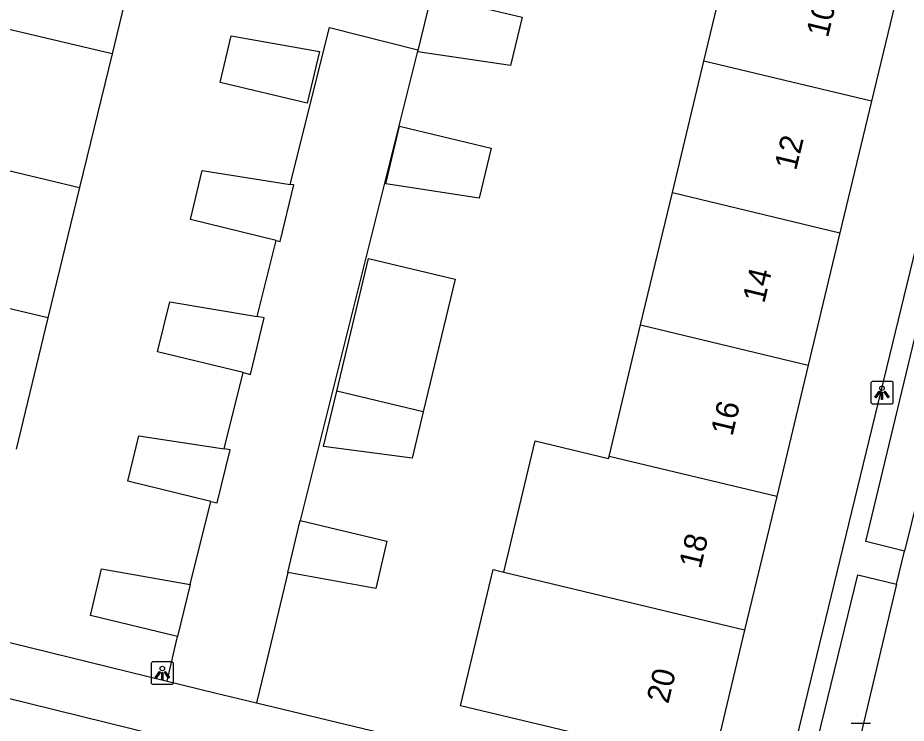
# Model space of a CAD drawing. Extents: x 162812 to 163818, y 381639 to 382470.
# Drawn here: x 163102.96 to 163142.25, y 382253.1 to 382284.28 of the extents above; entities that cross this region are included whole.
import ezdxf

# ---------------------------------------------------------------- set-up
doc = ezdxf.new("R2010")
doc.units = 0
for name, color, linetype in [('IMGEO_Hek', 7, 'Continuous'), ('IMGEO_Kolk', 7, 'Continuous'), ('IMGEO_Lichtpunt', 7, 'Continuous'), ('IMGEO_Pand', 7, 'Continuous'), ('IMGEO_Pand_nummerreeks', 7, 'Continuous'), ('IMGEO_Rijbaan_lokaal_open', 7, 'Continuous'), ('IMGEO_Voetpad_open', 7, 'Continuous')]:
    doc.layers.add(name, color=color, linetype=linetype)

msp = doc.modelspace()

# ---------------------------------------------------------------- linework, layer by layer
at = {"layer": 'IMGEO_Hek'}
msp.add_lwpolyline([(163109.57, 382254.957), (163111.675, 382254.451)], dxfattribs=at)
at = {"layer": 'IMGEO_Kolk'}
msp.add_line((163139.816, 382253.103), (163140.668, 382253.103), dxfattribs=at)
msp.add_lwpolyline([(163139.816, 382253.103), (163140.668, 382253.103)], dxfattribs=at)
at = {"layer": 'IMGEO_Lichtpunt'}
for p, q in [((163141.58, 382268.209), (163140.772, 382268.209)), ((163141.58, 382268.209), (163140.772, 382268.209)), ((163140.678, 382268.114), (163140.678, 382267.307)), ((163140.678, 382268.114), (163140.678, 382267.307)), ((163141.674, 382267.307), (163141.674, 382268.114)), ((163141.674, 382267.307), (163141.674, 382268.114)), ((163140.772, 382267.213), (163141.58, 382267.213)), ((163140.772, 382267.213), (163141.58, 382267.213)), ((163108.858, 382255.724), (163108.858, 382254.917)), ((163108.858, 382255.724), (163108.858, 382254.917)), ((163109.76, 382255.819), (163108.952, 382255.819)), ((163109.76, 382255.819), (163108.952, 382255.819)), ((163109.854, 382254.917), (163109.854, 382255.724)), ((163109.854, 382254.917), (163109.854, 382255.724)), ((163108.952, 382254.823), (163109.76, 382254.823)), ((163108.952, 382254.823), (163109.76, 382254.823))]:
    msp.add_line(p, q, dxfattribs=at)
for points in [[(163141.052, 382267.778), (163141.091, 382267.75), (163140.903, 382267.488), (163140.865, 382267.515), (163141.052, 382267.778)], [(163141.154, 382267.73), (163141.201, 382267.73), (163141.201, 382267.408), (163141.154, 382267.408), (163141.154, 382267.73)], [(163141.264, 382267.75), (163141.302, 382267.777), (163141.489, 382267.515), (163141.45, 382267.487), (163141.264, 382267.75)], [(163109.232, 382255.388), (163109.271, 382255.36), (163109.083, 382255.098), (163109.045, 382255.125), (163109.232, 382255.388)], [(163109.334, 382255.34), (163109.381, 382255.34), (163109.381, 382255.018), (163109.334, 382255.018), (163109.334, 382255.34)], [(163109.444, 382255.36), (163109.482, 382255.387), (163109.669, 382255.125), (163109.63, 382255.097), (163109.444, 382255.36)]]:
    msp.add_lwpolyline(points, dxfattribs=at)
for centre in [(163141.177, 382267.912), (163109.357, 382255.522)]:
    msp.add_circle(centre, 0.0994, dxfattribs=at)
for centre, start, end in [((163140.772, 382268.114), 90, 180), ((163140.772, 382268.114), 90, 180), ((163141.58, 382268.114), 0, 90), ((163141.58, 382268.114), 0, 90), ((163140.772, 382267.307), 180, 270), ((163140.772, 382267.307), 180, 270), ((163141.58, 382267.307), 270, 0), ((163141.58, 382267.307), 270, 360), ((163108.952, 382255.724), 90, 180), ((163108.952, 382255.724), 90, 180), ((163109.76, 382255.724), 0, 90), ((163109.76, 382255.724), 0, 90), ((163108.952, 382254.917), 180, 270), ((163108.952, 382254.917), 180, 270), ((163109.76, 382254.917), 270, 0), ((163109.76, 382254.917), 270, 360)]:
    msp.add_arc(centre, 0.0946, start, end, dxfattribs=at)
at = {"layer": 'IMGEO_Pand'}
for points in [[(163108.529, 382288.423), (163107.133, 382282.679)], [(163133.297, 382282.364), (163134.737, 382288.369)], [(163142.148, 382286.591), (163140.708, 382280.587)], [(163125.26, 382284.305), (163124.749, 382282.175), (163120.657, 382282.779), (163121.254, 382285.266), (163125.26, 382284.305)], [(163107.133, 382282.679), (163101.069, 382284.118)], [(163116.311, 382282.79), (163115.761, 382280.498), (163111.906, 382281.423), (163112.398, 382283.475), (163116.311, 382282.79)], [(163107.133, 382282.679), (163105.699, 382276.781)], [(163131.905, 382276.56), (163133.297, 382282.364)], [(163140.708, 382280.587), (163133.297, 382282.364)], [(163140.708, 382280.587), (163139.316, 382274.782)], [(163123.893, 382278.516), (163123.364, 382276.309), (163119.234, 382276.933), (163119.847, 382279.486), (163123.893, 382278.516)], [(163099.589, 382278.231), (163105.699, 382276.781)], [(163114.391, 382274.439), (163110.598, 382275.36), (163111.123, 382277.522), (163115.012, 382276.917)], [(163114.391, 382274.439), (163114.562, 382274.397), (163115.168, 382276.893), (163115.012, 382276.917)], [(163105.699, 382276.781), (163104.299, 382271.018)], [(163130.5, 382270.704), (163131.905, 382276.56)], [(163131.905, 382276.56), (163139.316, 382274.782)], [(163139.316, 382274.782), (163137.911, 382268.926)], [(163117.067, 382267.782), (163118.472, 382273.643), (163122.298, 382272.726), (163120.893, 382266.865)], [(163104.299, 382271.018), (163098.094, 382272.492)], [(163112.928, 382268.6), (163109.147, 382269.519), (163109.683, 382271.724), (163113.547, 382271.07)], [(163104.299, 382271.018), (163102.889, 382265.217)], [(163112.928, 382268.6), (163113.254, 382268.521), (163113.86, 382271.017), (163113.547, 382271.07)], [(163129.107, 382264.894), (163130.5, 382270.704)], [(163130.5, 382270.704), (163137.911, 382268.926)], [(163137.911, 382268.926), (163136.518, 382263.116)], [(163120.893, 382266.865), (163120.403, 382264.819), (163116.478, 382265.327), (163117.067, 382267.782)], [(163120.893, 382266.865), (163117.067, 382267.782)], [(163111.502, 382262.908), (163107.831, 382263.8), (163108.319, 382265.808), (163112.083, 382265.224)], [(163124.451, 382259.778), (163125.844, 382265.582), (163129.085, 382264.804), (163129.107, 382264.894)], [(163111.502, 382262.908), (163111.785, 382262.839), (163112.354, 382265.182), (163112.083, 382265.224)], [(163136.518, 382263.116), (163129.107, 382264.894)], [(163136.518, 382263.116), (163135.102, 382257.214)], [(163115.447, 382262.055), (163119.287, 382261.142), (163118.793, 382259.063), (163114.901, 382259.759)], [(163114.901, 382259.759), (163115.447, 382262.055)], [(163110.032, 382256.941), (163106.177, 382257.866), (163106.669, 382259.919), (163110.582, 382259.234)], [(163135.102, 382257.214), (163133.662, 382251.208), (163133.442, 382251.261), (163126.251, 382252.986), (163122.54, 382253.876), (163123.982, 382259.89), (163124.451, 382259.778)], [(163135.102, 382257.214), (163124.449, 382259.77), (163124.451, 382259.778)], [(163110.582, 382259.234), (163110.032, 382256.941)]]:
    msp.add_lwpolyline(points, dxfattribs=at)
at = {"layer": 'IMGEO_Rijbaan_lokaal_open'}
for points in [[(163144.748, 382271.241), (163144.006, 382268.167), (163142.171, 382260.712)], [(163141.812, 382259.252), (163142.171, 382260.712)], [(163141.812, 382259.252), (163140.24, 382252.604), (163139.594, 382250), (163139.247, 382248.603)]]:
    msp.add_lwpolyline(points, dxfattribs=at)
at = {"layer": 'IMGEO_Voetpad_open'}
for points in [[(163135.523, 382248.664), (163136.536, 382250), (163136.747, 382250.336), (163137.011, 382250.814), (163151.17, 382309.066), (163147.739, 382309.906)], [(163115.012, 382276.917), (163116.747, 382283.844), (163120.656, 382282.865), (163115.447, 382262.055)], [(163113.547, 382271.07), (163114.391, 382274.439)], [(163142.171, 382260.712), (163140.456, 382261.14), (163142.996, 382271.662), (163144.748, 382271.241)], [(163112.083, 382265.224), (163112.928, 382268.6)], [(163110.582, 382259.234), (163111.502, 382262.908)], [(163090.662, 382259.598), (163109.57, 382254.957)], [(163114.901, 382259.759), (163113.984, 382255.944), (163113.517, 382254.008)], [(163139.247, 382248.603), (163137.515, 382249.041), (163137.748, 382250), (163140.099, 382259.655), (163141.812, 382259.252)], [(163090.093, 382257.281), (163109.113, 382252.594)], [(163109.57, 382254.957), (163110.032, 382256.941)], [(163109.57, 382254.957), (163111.675, 382254.451), (163113.517, 382254.008)], [(163113.517, 382254.008), (163124.858, 382251.282), (163125.788, 382251.054), (163125.763, 382250.951), (163132.954, 382249.227), (163132.969, 382249.291), (163133.177, 382249.24), (163135.523, 382248.664)]]:
    msp.add_lwpolyline(points, dxfattribs=at)

# ---------------------------------------------------------------- texts
at = {"layer": 'IMGEO_Pand_nummerreeks'}
for s, rotation, p in [('10', 76.514, (163138.782, 382283.367)), ('12', 76.514, (163137.374, 382277.491)), ('14', 76.514, (163135.967, 382271.625)), ('16', 76.514, (163134.559, 382265.755)), ('18', 76.5128, (163133.153, 382259.888)), ('20', 76.5128, (163131.724, 382253.93))]:
    msp.add_text(s, height=1, rotation=rotation, dxfattribs=at).set_placement(p)

doc.saveas('drawing.dxf')
